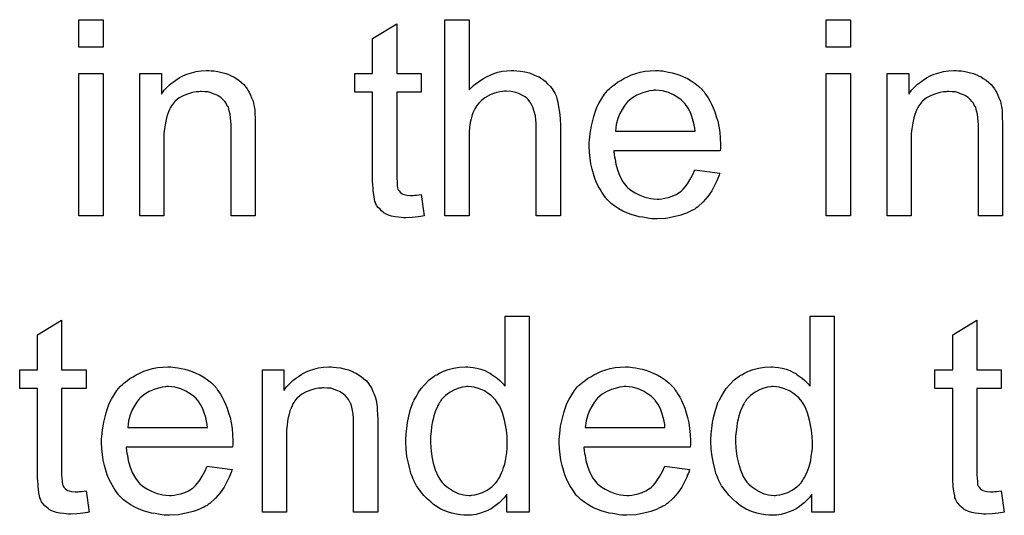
# Model space of a CAD drawing. Extents: x -1.5 to 9, y -3 to 5.
# Tile 269 of 368: x 6.482 to 6.884, y -0.543 to -0.341. Entities that reach past the tile are written whole.
import ezdxf

# ---------------------------------------------------------------- set-up
doc = ezdxf.new("R2010")
doc.units = 0
doc.layers.add('qfn16-30-34-a_mechanical_19', color=1, linetype='CONTINUOUS')

msp = doc.modelspace()

# ---------------------------------------------------------------- linework, layer by layer
at = {"layer": 'qfn16-30-34-a_mechanical_19', "color": 1}
for points in [[(6.515947, -0.352402), (6.506112, -0.352402), (6.506112, -0.341179), (6.515947, -0.341179), (6.515947, -0.352402)], [(6.665315, -0.369873), (6.665431, -0.369757), (6.665663, -0.369526), (6.66601, -0.369178), (6.666588, -0.3686), (6.667167, -0.368021), (6.667976, -0.367327), (6.669018, -0.366633), (6.670059, -0.365823), (6.671216, -0.365129), (6.672489, -0.364435), (6.675497, -0.363162), (6.677117, -0.362584), (6.678852, -0.362236), (6.680703, -0.362005), (6.682555, -0.361889), (6.683596, -0.361889), (6.684869, -0.362005), (6.686373, -0.362236), (6.688108, -0.362468), (6.689959, -0.362931), (6.691811, -0.363625), (6.693662, -0.364435), (6.693893, -0.36455), (6.694472, -0.364897), (6.695282, -0.365476), (6.696323, -0.366286), (6.697364, -0.367327), (6.698521, -0.368484), (6.699563, -0.369873), (6.700488, -0.371492), (6.700604, -0.371724), (6.700835, -0.372302), (6.701182, -0.373344), (6.701529, -0.374848), (6.701877, -0.376699), (6.702224, -0.378897), (6.702455, -0.381558), (6.702571, -0.384567), (6.702571, -0.421243), (6.692736, -0.421243), (6.692736, -0.384451), (6.692736, -0.384335), (6.692736, -0.384104), (6.692736, -0.383757), (6.692736, -0.383294), (6.692621, -0.382021), (6.692389, -0.380401), (6.691926, -0.378666), (6.691348, -0.37693), (6.690538, -0.375195), (6.689497, -0.373806), (6.689381, -0.373691), (6.688918, -0.373228), (6.688224, -0.372649), (6.687183, -0.372071), (6.68591, -0.371377), (6.684406, -0.370914), (6.682555, -0.370451), (6.680472, -0.370335), (6.679778, -0.370335), (6.678968, -0.370451), (6.677811, -0.370567), (6.676654, -0.370914), (6.675266, -0.371261), (6.673877, -0.371839), (6.672373, -0.372649), (6.672257, -0.372765), (6.671795, -0.373112), (6.6711, -0.373575), (6.670291, -0.374269), (6.669365, -0.375195), (6.668439, -0.376236), (6.667629, -0.377509), (6.666935, -0.378897), (6.666819, -0.379129), (6.666704, -0.379591), (6.666472, -0.380517), (6.666125, -0.381674), (6.665778, -0.383178), (6.665547, -0.385029), (6.665431, -0.387112), (6.665315, -0.389542), (6.665315, -0.421243), (6.655481, -0.421243), (6.655481, -0.341179), (6.665315, -0.341179), (6.665315, -0.369873)], [(6.820932, -0.352402), (6.811097, -0.352402), (6.811097, -0.341179), (6.820932, -0.341179), (6.820932, -0.352402)], [(6.635812, -0.363162), (6.645762, -0.363162), (6.645762, -0.370798), (6.635812, -0.370798), (6.635812, -0.40493), (6.635812, -0.405161), (6.635812, -0.405624), (6.635812, -0.406318), (6.635928, -0.407128), (6.636043, -0.408979), (6.636159, -0.409789), (6.636275, -0.410368), (6.63639, -0.410599), (6.636738, -0.411062), (6.6372, -0.41164), (6.63801, -0.412219), (6.638242, -0.412334), (6.63882, -0.412566), (6.639861, -0.412797), (6.641365, -0.412913), (6.642523, -0.412913), (6.643101, -0.412797), (6.643911, -0.412797), (6.644837, -0.412682), (6.645762, -0.412566), (6.647035, -0.421243), (6.646803, -0.421243), (6.646341, -0.421359), (6.645531, -0.421475), (6.644489, -0.421591), (6.643332, -0.421822), (6.64206, -0.421938), (6.639514, -0.422053), (6.638589, -0.422053), (6.637663, -0.421938), (6.636506, -0.421822), (6.635118, -0.421706), (6.633729, -0.421359), (6.632457, -0.421012), (6.631184, -0.420433), (6.631068, -0.420318), (6.630721, -0.420086), (6.630258, -0.419739), (6.629564, -0.419161), (6.628986, -0.418582), (6.628291, -0.417772), (6.627597, -0.416962), (6.627134, -0.415921), (6.627134, -0.415805), (6.626903, -0.415343), (6.626787, -0.414533), (6.626556, -0.413376), (6.626324, -0.411872), (6.626209, -0.410946), (6.626209, -0.409905), (6.626093, -0.408632), (6.625977, -0.407359), (6.625977, -0.405971), (6.625977, -0.404351), (6.625977, -0.370798), (6.618688, -0.370798), (6.618688, -0.363162), (6.625977, -0.363162), (6.625977, -0.348815), (6.635812, -0.342914), (6.635812, -0.363162)], [(6.515947, -0.421243), (6.506112, -0.421243), (6.506112, -0.363162), (6.515947, -0.363162), (6.515947, -0.421243)], [(6.560028, -0.362005), (6.561301, -0.362121), (6.562805, -0.362352), (6.564425, -0.362699), (6.56616, -0.363162), (6.56778, -0.363856), (6.568012, -0.363972), (6.568475, -0.364203), (6.569284, -0.36455), (6.57021, -0.365129), (6.571367, -0.365823), (6.572408, -0.366749), (6.57345, -0.367674), (6.574375, -0.368831), (6.574491, -0.368947), (6.574722, -0.36941), (6.575069, -0.369988), (6.575648, -0.370798), (6.576111, -0.371955), (6.576574, -0.373112), (6.577152, -0.374501), (6.577499, -0.376005), (6.577499, -0.37612), (6.577615, -0.376583), (6.57773, -0.377277), (6.577846, -0.378203), (6.577846, -0.379591), (6.577962, -0.381211), (6.578078, -0.383178), (6.578078, -0.385608), (6.578078, -0.421243), (6.568243, -0.421243), (6.568243, -0.386071), (6.568243, -0.385955), (6.568243, -0.385839), (6.568243, -0.385029), (6.568243, -0.383988), (6.568127, -0.382715), (6.568012, -0.381211), (6.56778, -0.379707), (6.567433, -0.378319), (6.567086, -0.377046), (6.567086, -0.37693), (6.566855, -0.376583), (6.566508, -0.376005), (6.56616, -0.37531), (6.565582, -0.374616), (6.564888, -0.373806), (6.563962, -0.372997), (6.562921, -0.372302), (6.562805, -0.372187), (6.562458, -0.371955), (6.561764, -0.371724), (6.560954, -0.371377), (6.560028, -0.37103), (6.558871, -0.370683), (6.557483, -0.370567), (6.556095, -0.370451), (6.555516, -0.370451), (6.555053, -0.370567), (6.553896, -0.370683), (6.552392, -0.370914), (6.550772, -0.371492), (6.548921, -0.372187), (6.54707, -0.373112), (6.545334, -0.374501), (6.545103, -0.374732), (6.54464, -0.37531), (6.544293, -0.375773), (6.543946, -0.376352), (6.543483, -0.377046), (6.543136, -0.377856), (6.542673, -0.378781), (6.542211, -0.379938), (6.541864, -0.381211), (6.541516, -0.3826), (6.541285, -0.384104), (6.541054, -0.385724), (6.540822, -0.38769), (6.540822, -0.389657), (6.540822, -0.421243), (6.530988, -0.421243), (6.530988, -0.363162), (6.539781, -0.363162), (6.539781, -0.371492), (6.539897, -0.371377), (6.540128, -0.37103), (6.540475, -0.370567), (6.540938, -0.369988), (6.541632, -0.369294), (6.542442, -0.368484), (6.543368, -0.367559), (6.544525, -0.366633), (6.545682, -0.365823), (6.54707, -0.364897), (6.548574, -0.364088), (6.550194, -0.363393), (6.552045, -0.362815), (6.553896, -0.362352), (6.555979, -0.362005), (6.558177, -0.361889), (6.559103, -0.361889), (6.560028, -0.362005)], [(6.743413, -0.362005), (6.744338, -0.362121), (6.745495, -0.362352), (6.746768, -0.362584), (6.748272, -0.362931), (6.749661, -0.363278), (6.75128, -0.363856), (6.752785, -0.364435), (6.754404, -0.365245), (6.756024, -0.36617), (6.757644, -0.367212), (6.759148, -0.368484), (6.760537, -0.369873), (6.760652, -0.369988), (6.760884, -0.37022), (6.761231, -0.370683), (6.761694, -0.371377), (6.762272, -0.372187), (6.76285, -0.373112), (6.763545, -0.374269), (6.764239, -0.375658), (6.764933, -0.377162), (6.765627, -0.378781), (6.766206, -0.380633), (6.766784, -0.3826), (6.767247, -0.384798), (6.767594, -0.387112), (6.767826, -0.389542), (6.767941, -0.392203), (6.767941, -0.392318), (6.767941, -0.392781), (6.767941, -0.393591), (6.767826, -0.394748), (6.724438, -0.394748), (6.724438, -0.394864), (6.724438, -0.395211), (6.724554, -0.395674), (6.724554, -0.396368), (6.724669, -0.397178), (6.724901, -0.398103), (6.725248, -0.400186), (6.725942, -0.4025), (6.726868, -0.405045), (6.728141, -0.407359), (6.72976, -0.409442), (6.729876, -0.409442), (6.729992, -0.409673), (6.730686, -0.410252), (6.731727, -0.411062), (6.733116, -0.411872), (6.734967, -0.412797), (6.737049, -0.413607), (6.739363, -0.414186), (6.740636, -0.414301), (6.742025, -0.414417), (6.74295, -0.414417), (6.743991, -0.414301), (6.745264, -0.41407), (6.746653, -0.413723), (6.748272, -0.41326), (6.749776, -0.412566), (6.75128, -0.41164), (6.751396, -0.411525), (6.751975, -0.411062), (6.752669, -0.410368), (6.753479, -0.409442), (6.754404, -0.408169), (6.755446, -0.40655), (6.756487, -0.404698), (6.757413, -0.4025), (6.767594, -0.403773), (6.767594, -0.403888), (6.767479, -0.40412), (6.767363, -0.404583), (6.767131, -0.405277), (6.766784, -0.405971), (6.766437, -0.406897), (6.765512, -0.408863), (6.764355, -0.411062), (6.762735, -0.413376), (6.760884, -0.415574), (6.75857, -0.417657), (6.758454, -0.417657), (6.758222, -0.417888), (6.757875, -0.41812), (6.757413, -0.418467), (6.756718, -0.418814), (6.756024, -0.419161), (6.755099, -0.419624), (6.754057, -0.420086), (6.7529, -0.420549), (6.751743, -0.421012), (6.748851, -0.421706), (6.745611, -0.422285), (6.742025, -0.422516), (6.740752, -0.422516), (6.739942, -0.4224), (6.738901, -0.422285), (6.737628, -0.422053), (6.736239, -0.421822), (6.734735, -0.421591), (6.731496, -0.420665), (6.72976, -0.419971), (6.728141, -0.419276), (6.726405, -0.418351), (6.724785, -0.41731), (6.723281, -0.416153), (6.721777, -0.414764), (6.721661, -0.414649), (6.72143, -0.414417), (6.721083, -0.413954), (6.72062, -0.41326), (6.720042, -0.41245), (6.719463, -0.411525), (6.718769, -0.410368), (6.718075, -0.409095), (6.71738, -0.407591), (6.716686, -0.405971), (6.716108, -0.40412), (6.715529, -0.402153), (6.715066, -0.40007), (6.714719, -0.397756), (6.714488, -0.395327), (6.714372, -0.392781), (6.714372, -0.392666), (6.714372, -0.392087), (6.714372, -0.391393), (6.714488, -0.390351), (6.714604, -0.389079), (6.714719, -0.38769), (6.714951, -0.386071), (6.715298, -0.384451), (6.716223, -0.380748), (6.716802, -0.378897), (6.717496, -0.37693), (6.718422, -0.375079), (6.719463, -0.373344), (6.72062, -0.371608), (6.721893, -0.369988), (6.722008, -0.369873), (6.72224, -0.369641), (6.722703, -0.369294), (6.723281, -0.368716), (6.723975, -0.368137), (6.724901, -0.367443), (6.725942, -0.366633), (6.727215, -0.365939), (6.728488, -0.365129), (6.729992, -0.364435), (6.731611, -0.36374), (6.733347, -0.363162), (6.735198, -0.362584), (6.737165, -0.362236), (6.739248, -0.362005), (6.741446, -0.361889), (6.742603, -0.361889), (6.743413, -0.362005)], [(6.820932, -0.421243), (6.811097, -0.421243), (6.811097, -0.363162), (6.820932, -0.363162), (6.820932, -0.421243)], [(6.865014, -0.362005), (6.866286, -0.362121), (6.86779, -0.362352), (6.86941, -0.362699), (6.871146, -0.363162), (6.872766, -0.363856), (6.872997, -0.363972), (6.87346, -0.364203), (6.87427, -0.36455), (6.875195, -0.365129), (6.876352, -0.365823), (6.877394, -0.366749), (6.878435, -0.367674), (6.87936, -0.368831), (6.879476, -0.368947), (6.879708, -0.36941), (6.880055, -0.369988), (6.880633, -0.370798), (6.881096, -0.371955), (6.881559, -0.373112), (6.882137, -0.3745), (6.882484, -0.376005), (6.882484, -0.37612), (6.8826, -0.376583), (6.882716, -0.377277), (6.882831, -0.378203), (6.882831, -0.379591), (6.882947, -0.381211), (6.883063, -0.383178), (6.883063, -0.385608), (6.883063, -0.421243), (6.873228, -0.421243), (6.873228, -0.38607), (6.873228, -0.385955), (6.873228, -0.385839), (6.873228, -0.385029), (6.873228, -0.383988), (6.873113, -0.382715), (6.872997, -0.381211), (6.872766, -0.379707), (6.872418, -0.378319), (6.872071, -0.377046), (6.872071, -0.37693), (6.87184, -0.376583), (6.871493, -0.376005), (6.871146, -0.37531), (6.870567, -0.374616), (6.869873, -0.373806), (6.868947, -0.372996), (6.867906, -0.372302), (6.86779, -0.372187), (6.867443, -0.371955), (6.866749, -0.371724), (6.865939, -0.371377), (6.865014, -0.371029), (6.863857, -0.370682), (6.862468, -0.370567), (6.86108, -0.370451), (6.860501, -0.370451), (6.860038, -0.370567), (6.858882, -0.370682), (6.857377, -0.370914), (6.855758, -0.371492), (6.853906, -0.372187), (6.852055, -0.373112), (6.85032, -0.3745), (6.850088, -0.374732), (6.849626, -0.37531), (6.849278, -0.375773), (6.848931, -0.376352), (6.848468, -0.377046), (6.848121, -0.377856), (6.847659, -0.378781), (6.847196, -0.379938), (6.846849, -0.381211), (6.846502, -0.382599), (6.84627, -0.384104), (6.846039, -0.385723), (6.845807, -0.38769), (6.845807, -0.389657), (6.845807, -0.421243), (6.835973, -0.421243), (6.835973, -0.363162), (6.844766, -0.363162), (6.844766, -0.371492), (6.844882, -0.371377), (6.845113, -0.371029), (6.84546, -0.370567), (6.845923, -0.369988), (6.846617, -0.369294), (6.847427, -0.368484), (6.848353, -0.367558), (6.84951, -0.366633), (6.850667, -0.365823), (6.852055, -0.364897), (6.853559, -0.364087), (6.855179, -0.363393), (6.85703, -0.362815), (6.858882, -0.362352), (6.860964, -0.362005), (6.863162, -0.361889), (6.864088, -0.361889), (6.865014, -0.362005)], [(6.741562, -0.369988), (6.740868, -0.369988), (6.740405, -0.370104), (6.739132, -0.37022), (6.737628, -0.370567), (6.735777, -0.371145), (6.73381, -0.371955), (6.731959, -0.373112), (6.730107, -0.374616), (6.729876, -0.374848), (6.729413, -0.375426), (6.728603, -0.376467), (6.727793, -0.377856), (6.726868, -0.379476), (6.726058, -0.381558), (6.725364, -0.383988), (6.725017, -0.386649), (6.757528, -0.386649), (6.757528, -0.386533), (6.757528, -0.386302), (6.757413, -0.385955), (6.757413, -0.385492), (6.757181, -0.384104), (6.756834, -0.3826), (6.756256, -0.380748), (6.755677, -0.379013), (6.754752, -0.377277), (6.75371, -0.375773), (6.75371, -0.375658), (6.753479, -0.375542), (6.7529, -0.374848), (6.751859, -0.373922), (6.750471, -0.372881), (6.748735, -0.371839), (6.746653, -0.370914), (6.744223, -0.37022), (6.74295, -0.370104), (6.741562, -0.369988)], [(6.499055, -0.484115), (6.509005, -0.484115), (6.509005, -0.491751), (6.499055, -0.491751), (6.499055, -0.525883), (6.499055, -0.526114), (6.499055, -0.526577), (6.499055, -0.527271), (6.49917, -0.528081), (6.499286, -0.529932), (6.499402, -0.530742), (6.499517, -0.53132), (6.499633, -0.531552), (6.49998, -0.532015), (6.500443, -0.532593), (6.501253, -0.533172), (6.501484, -0.533287), (6.502063, -0.533519), (6.503104, -0.53375), (6.504608, -0.533866), (6.505765, -0.533866), (6.506344, -0.53375), (6.507154, -0.53375), (6.508079, -0.533634), (6.509005, -0.533519), (6.510277, -0.542196), (6.510046, -0.542196), (6.509583, -0.542312), (6.508773, -0.542428), (6.507732, -0.542543), (6.506575, -0.542775), (6.505302, -0.54289), (6.502757, -0.543006), (6.501831, -0.543006), (6.500906, -0.54289), (6.499749, -0.542775), (6.49836, -0.542659), (6.496972, -0.542312), (6.495699, -0.541965), (6.494426, -0.541386), (6.494311, -0.541271), (6.493964, -0.541039), (6.493501, -0.540692), (6.492807, -0.540114), (6.492228, -0.539535), (6.491534, -0.538725), (6.49084, -0.537915), (6.490377, -0.536874), (6.490377, -0.536758), (6.490146, -0.536295), (6.49003, -0.535486), (6.489798, -0.534329), (6.489567, -0.532824), (6.489451, -0.531899), (6.489451, -0.530858), (6.489336, -0.529585), (6.48922, -0.528312), (6.48922, -0.526924), (6.48922, -0.525304), (6.48922, -0.491751), (6.481931, -0.491751), (6.481931, -0.484115), (6.48922, -0.484115), (6.48922, -0.469768), (6.499055, -0.463867), (6.499055, -0.484115)], [(6.689844, -0.542196), (6.680703, -0.542196), (6.680703, -0.534907), (6.680588, -0.535023), (6.680472, -0.535254), (6.680125, -0.535717), (6.679662, -0.536295), (6.679084, -0.536874), (6.67839, -0.537568), (6.67758, -0.538378), (6.676538, -0.539188), (6.675497, -0.539998), (6.67434, -0.540808), (6.672952, -0.541502), (6.671448, -0.542081), (6.669943, -0.542659), (6.668208, -0.543122), (6.666357, -0.543353), (6.66439, -0.543469), (6.663696, -0.543469), (6.663233, -0.543353), (6.661844, -0.543237), (6.660225, -0.543006), (6.658258, -0.542543), (6.656059, -0.541849), (6.653861, -0.540923), (6.651663, -0.539651), (6.651547, -0.539651), (6.651431, -0.539419), (6.650737, -0.538957), (6.649696, -0.538031), (6.648423, -0.536874), (6.646919, -0.53537), (6.645415, -0.533519), (6.643911, -0.531436), (6.642638, -0.529006), (6.642638, -0.528891), (6.642523, -0.528659), (6.642407, -0.528312), (6.642175, -0.527849), (6.641944, -0.527155), (6.641597, -0.526345), (6.641365, -0.525535), (6.641134, -0.524494), (6.640556, -0.52218), (6.639977, -0.519519), (6.63963, -0.516511), (6.639514, -0.513271), (6.639514, -0.513155), (6.639514, -0.512924), (6.639514, -0.512461), (6.639514, -0.511767), (6.63963, -0.511073), (6.63963, -0.510147), (6.639861, -0.508065), (6.640208, -0.505635), (6.640787, -0.502974), (6.641481, -0.500197), (6.642407, -0.497536), (6.642407, -0.49742), (6.642523, -0.497189), (6.642754, -0.496842), (6.642985, -0.496379), (6.64368, -0.495106), (6.644605, -0.493486), (6.645762, -0.491751), (6.647266, -0.490015), (6.649002, -0.488164), (6.651084, -0.48666), (6.6512, -0.48666), (6.651316, -0.486545), (6.651663, -0.486313), (6.652126, -0.486082), (6.653283, -0.485503), (6.654902, -0.484693), (6.656754, -0.483999), (6.658952, -0.483421), (6.661382, -0.482958), (6.663927, -0.482842), (6.664853, -0.482842), (6.665778, -0.482958), (6.667051, -0.483074), (6.668555, -0.483421), (6.670175, -0.483768), (6.671795, -0.484346), (6.673299, -0.485156), (6.67353, -0.485272), (6.673993, -0.485503), (6.674687, -0.486082), (6.675613, -0.48666), (6.67677, -0.48747), (6.677811, -0.488511), (6.678968, -0.489553), (6.680009, -0.490825), (6.680009, -0.462132), (6.689844, -0.462132), (6.689844, -0.542196)], [(6.814337, -0.542196), (6.805197, -0.542196), (6.805197, -0.534907), (6.805081, -0.535023), (6.804965, -0.535254), (6.804618, -0.535717), (6.804155, -0.536295), (6.803577, -0.536874), (6.802883, -0.537568), (6.802073, -0.538378), (6.801032, -0.539188), (6.79999, -0.539998), (6.798833, -0.540808), (6.797445, -0.541502), (6.795941, -0.542081), (6.794437, -0.542659), (6.792701, -0.543122), (6.79085, -0.543353), (6.788883, -0.543469), (6.788189, -0.543469), (6.787726, -0.543353), (6.786338, -0.543237), (6.784718, -0.543006), (6.782751, -0.542543), (6.780553, -0.541849), (6.778354, -0.540923), (6.776156, -0.539651), (6.77604, -0.539651), (6.775925, -0.539419), (6.77523, -0.538957), (6.774189, -0.538031), (6.772916, -0.536874), (6.771412, -0.53537), (6.769908, -0.533519), (6.768404, -0.531436), (6.767131, -0.529006), (6.767131, -0.528891), (6.767016, -0.528659), (6.7669, -0.528312), (6.766669, -0.527849), (6.766437, -0.527155), (6.76609, -0.526345), (6.765859, -0.525535), (6.765627, -0.524494), (6.765049, -0.52218), (6.76447, -0.519519), (6.764123, -0.516511), (6.764007, -0.513271), (6.764007, -0.513155), (6.764007, -0.512924), (6.764007, -0.512461), (6.764007, -0.511767), (6.764123, -0.511073), (6.764123, -0.510147), (6.764355, -0.508065), (6.764702, -0.505635), (6.76528, -0.502974), (6.765974, -0.500197), (6.7669, -0.497536), (6.7669, -0.49742), (6.767016, -0.497189), (6.767247, -0.496842), (6.767479, -0.496379), (6.768173, -0.495106), (6.769098, -0.493486), (6.770255, -0.491751), (6.771759, -0.490015), (6.773495, -0.488164), (6.775578, -0.48666), (6.775693, -0.48666), (6.775809, -0.486545), (6.776156, -0.486313), (6.776619, -0.486082), (6.777776, -0.485503), (6.779396, -0.484693), (6.781247, -0.483999), (6.783445, -0.483421), (6.785875, -0.482958), (6.78842, -0.482842), (6.789346, -0.482842), (6.790271, -0.482958), (6.791544, -0.483074), (6.793048, -0.483421), (6.794668, -0.483768), (6.796288, -0.484346), (6.797792, -0.485156), (6.798023, -0.485272), (6.798486, -0.485503), (6.79918, -0.486082), (6.800106, -0.48666), (6.801263, -0.48747), (6.802304, -0.488511), (6.803461, -0.489553), (6.804502, -0.490825), (6.804502, -0.462132), (6.814337, -0.462132), (6.814337, -0.542196)], [(6.872534, -0.484115), (6.882484, -0.484115), (6.882484, -0.491751), (6.872534, -0.491751), (6.872534, -0.525882), (6.872534, -0.526114), (6.872534, -0.526577), (6.872534, -0.527271), (6.87265, -0.528081), (6.872766, -0.529932), (6.872881, -0.530742), (6.872997, -0.53132), (6.873113, -0.531552), (6.87346, -0.532014), (6.873922, -0.532593), (6.874732, -0.533172), (6.874964, -0.533287), (6.875542, -0.533519), (6.876584, -0.53375), (6.878088, -0.533866), (6.879245, -0.533866), (6.879823, -0.53375), (6.880633, -0.53375), (6.881559, -0.533634), (6.882484, -0.533519), (6.883757, -0.542196), (6.883526, -0.542196), (6.883063, -0.542312), (6.882253, -0.542428), (6.881212, -0.542543), (6.880055, -0.542775), (6.878782, -0.54289), (6.876236, -0.543006), (6.875311, -0.543006), (6.874385, -0.54289), (6.873228, -0.542775), (6.87184, -0.542659), (6.870452, -0.542312), (6.869179, -0.541965), (6.867906, -0.541386), (6.86779, -0.54127), (6.867443, -0.541039), (6.86698, -0.540692), (6.866286, -0.540114), (6.865708, -0.539535), (6.865014, -0.538725), (6.864319, -0.537915), (6.863857, -0.536874), (6.863857, -0.536758), (6.863625, -0.536295), (6.86351, -0.535486), (6.863278, -0.534328), (6.863047, -0.532824), (6.862931, -0.531899), (6.862931, -0.530857), (6.862815, -0.529585), (6.8627, -0.528312), (6.8627, -0.526924), (6.8627, -0.525304), (6.8627, -0.491751), (6.85541, -0.491751), (6.85541, -0.484115), (6.8627, -0.484115), (6.8627, -0.469768), (6.872534, -0.463867), (6.872534, -0.484115)], [(6.544409, -0.482958), (6.545334, -0.483074), (6.546492, -0.483305), (6.547764, -0.483536), (6.549268, -0.483883), (6.550657, -0.484231), (6.552276, -0.484809), (6.553781, -0.485387), (6.5554, -0.486197), (6.55702, -0.487123), (6.55864, -0.488164), (6.560144, -0.489437), (6.561533, -0.490825), (6.561648, -0.490941), (6.56188, -0.491173), (6.562227, -0.491635), (6.56269, -0.492329), (6.563268, -0.493139), (6.563846, -0.494065), (6.564541, -0.495222), (6.565235, -0.49661), (6.565929, -0.498115), (6.566623, -0.499734), (6.567202, -0.501586), (6.56778, -0.503552), (6.568243, -0.505751), (6.56859, -0.508065), (6.568822, -0.510494), (6.568937, -0.513155), (6.568937, -0.513271), (6.568937, -0.513734), (6.568937, -0.514544), (6.568822, -0.515701), (6.525434, -0.515701), (6.525434, -0.515817), (6.525434, -0.516164), (6.52555, -0.516626), (6.52555, -0.517321), (6.525666, -0.518131), (6.525897, -0.519056), (6.526244, -0.521139), (6.526938, -0.523453), (6.527864, -0.525998), (6.529136, -0.528312), (6.530756, -0.530395), (6.530872, -0.530395), (6.530988, -0.530626), (6.531682, -0.531205), (6.532723, -0.532015), (6.534112, -0.532824), (6.535963, -0.53375), (6.538045, -0.53456), (6.540359, -0.535139), (6.541632, -0.535254), (6.54302, -0.53537), (6.543946, -0.53537), (6.544987, -0.535254), (6.54626, -0.535023), (6.547649, -0.534676), (6.549268, -0.534213), (6.550772, -0.533519), (6.552276, -0.532593), (6.552392, -0.532477), (6.552971, -0.532015), (6.553665, -0.53132), (6.554475, -0.530395), (6.5554, -0.529122), (6.556442, -0.527502), (6.557483, -0.525651), (6.558409, -0.523453), (6.56859, -0.524726), (6.56859, -0.524841), (6.568475, -0.525073), (6.568359, -0.525535), (6.568127, -0.52623), (6.56778, -0.526924), (6.567433, -0.527849), (6.566508, -0.529816), (6.565351, -0.532015), (6.563731, -0.534329), (6.56188, -0.536527), (6.559566, -0.53861), (6.55945, -0.53861), (6.559218, -0.538841), (6.558871, -0.539072), (6.558409, -0.539419), (6.557714, -0.539766), (6.55702, -0.540114), (6.556095, -0.540576), (6.555053, -0.541039), (6.553896, -0.541502), (6.552739, -0.541965), (6.549847, -0.542659), (6.546607, -0.543237), (6.54302, -0.543469), (6.541748, -0.543469), (6.540938, -0.543353), (6.539897, -0.543237), (6.538624, -0.543006), (6.537235, -0.542775), (6.535731, -0.542543), (6.532492, -0.541618), (6.530756, -0.540923), (6.529136, -0.540229), (6.527401, -0.539304), (6.525781, -0.538262), (6.524277, -0.537105), (6.522773, -0.535717), (6.522657, -0.535601), (6.522426, -0.53537), (6.522079, -0.534907), (6.521616, -0.534213), (6.521038, -0.533403), (6.520459, -0.532477), (6.519765, -0.53132), (6.519071, -0.530048), (6.518376, -0.528544), (6.517682, -0.526924), (6.517104, -0.525073), (6.516525, -0.523106), (6.516062, -0.521023), (6.515715, -0.518709), (6.515484, -0.516279), (6.515368, -0.513734), (6.515368, -0.513618), (6.515368, -0.51304), (6.515368, -0.512346), (6.515484, -0.511304), (6.5156, -0.510032), (6.515715, -0.508643), (6.515947, -0.507023), (6.516294, -0.505404), (6.517219, -0.501701), (6.517798, -0.49985), (6.518492, -0.497883), (6.519418, -0.496032), (6.520459, -0.494296), (6.521616, -0.492561), (6.522889, -0.490941), (6.523004, -0.490825), (6.523236, -0.490594), (6.523699, -0.490247), (6.524277, -0.489668), (6.524971, -0.48909), (6.525897, -0.488396), (6.526938, -0.487586), (6.528211, -0.486892), (6.529484, -0.486082), (6.530988, -0.485387), (6.532608, -0.484693), (6.534343, -0.484115), (6.536194, -0.483536), (6.538161, -0.483189), (6.540244, -0.482958), (6.542442, -0.482842), (6.543599, -0.482842), (6.544409, -0.482958)], [(6.610011, -0.482958), (6.611283, -0.483074), (6.612788, -0.483305), (6.614407, -0.483652), (6.616143, -0.484115), (6.617763, -0.484809), (6.617994, -0.484925), (6.618457, -0.485156), (6.619267, -0.485503), (6.620192, -0.486082), (6.621349, -0.486776), (6.622391, -0.487702), (6.623432, -0.488627), (6.624358, -0.489784), (6.624473, -0.4899), (6.624705, -0.490363), (6.625052, -0.490941), (6.62563, -0.491751), (6.626093, -0.492908), (6.626556, -0.494065), (6.627134, -0.495453), (6.627481, -0.496957), (6.627481, -0.497073), (6.627597, -0.497536), (6.627713, -0.49823), (6.627829, -0.499156), (6.627829, -0.500544), (6.627944, -0.502164), (6.62806, -0.504131), (6.62806, -0.506561), (6.62806, -0.542196), (6.618225, -0.542196), (6.618225, -0.507023), (6.618225, -0.506908), (6.618225, -0.506792), (6.618225, -0.505982), (6.618225, -0.504941), (6.61811, -0.503668), (6.617994, -0.502164), (6.617763, -0.50066), (6.617416, -0.499272), (6.617069, -0.497999), (6.617069, -0.497883), (6.616837, -0.497536), (6.61649, -0.496957), (6.616143, -0.496263), (6.615564, -0.495569), (6.61487, -0.494759), (6.613945, -0.493949), (6.612903, -0.493255), (6.612788, -0.493139), (6.61244, -0.492908), (6.611746, -0.492677), (6.610936, -0.492329), (6.610011, -0.491982), (6.608854, -0.491635), (6.607465, -0.49152), (6.606077, -0.491404), (6.605498, -0.491404), (6.605036, -0.49152), (6.603879, -0.491635), (6.602375, -0.491867), (6.600755, -0.492445), (6.598904, -0.493139), (6.597052, -0.494065), (6.595317, -0.495453), (6.595086, -0.495685), (6.594623, -0.496263), (6.594276, -0.496726), (6.593928, -0.497305), (6.593466, -0.497999), (6.593119, -0.498809), (6.592656, -0.499734), (6.592193, -0.500891), (6.591846, -0.502164), (6.591499, -0.503552), (6.591267, -0.505057), (6.591036, -0.506676), (6.590805, -0.508643), (6.590805, -0.51061), (6.590805, -0.542196), (6.58097, -0.542196), (6.58097, -0.484115), (6.589763, -0.484115), (6.589763, -0.492445), (6.589879, -0.492329), (6.59011, -0.491982), (6.590458, -0.49152), (6.59092, -0.490941), (6.591614, -0.490247), (6.592424, -0.489437), (6.59335, -0.488511), (6.594507, -0.487586), (6.595664, -0.486776), (6.597052, -0.48585), (6.598556, -0.48504), (6.600176, -0.484346), (6.602028, -0.483768), (6.603879, -0.483305), (6.605961, -0.482958), (6.60816, -0.482842), (6.609085, -0.482842), (6.610011, -0.482958)], [(6.731149, -0.482958), (6.732074, -0.483074), (6.733231, -0.483305), (6.734504, -0.483536), (6.736008, -0.483883), (6.737396, -0.484231), (6.739016, -0.484809), (6.74052, -0.485387), (6.74214, -0.486197), (6.74376, -0.487123), (6.74538, -0.488164), (6.746884, -0.489437), (6.748272, -0.490825), (6.748388, -0.490941), (6.748619, -0.491173), (6.748967, -0.491635), (6.749429, -0.492329), (6.750008, -0.493139), (6.750586, -0.494065), (6.75128, -0.495222), (6.751975, -0.49661), (6.752669, -0.498115), (6.753363, -0.499734), (6.753942, -0.501586), (6.75452, -0.503552), (6.754983, -0.505751), (6.75533, -0.508065), (6.755561, -0.510494), (6.755677, -0.513155), (6.755677, -0.513271), (6.755677, -0.513734), (6.755677, -0.514544), (6.755561, -0.515701), (6.712174, -0.515701), (6.712174, -0.515817), (6.712174, -0.516164), (6.71229, -0.516626), (6.71229, -0.517321), (6.712405, -0.518131), (6.712637, -0.519056), (6.712984, -0.521139), (6.713678, -0.523453), (6.714604, -0.525998), (6.715876, -0.528312), (6.717496, -0.530395), (6.717612, -0.530395), (6.717727, -0.530626), (6.718422, -0.531205), (6.719463, -0.532015), (6.720851, -0.532824), (6.722703, -0.53375), (6.724785, -0.53456), (6.727099, -0.535139), (6.728372, -0.535254), (6.72976, -0.53537), (6.730686, -0.53537), (6.731727, -0.535254), (6.733, -0.535023), (6.734388, -0.534676), (6.736008, -0.534213), (6.737512, -0.533519), (6.739016, -0.532593), (6.739132, -0.532477), (6.739711, -0.532015), (6.740405, -0.53132), (6.741215, -0.530395), (6.74214, -0.529122), (6.743181, -0.527502), (6.744223, -0.525651), (6.745148, -0.523453), (6.75533, -0.524726), (6.75533, -0.524841), (6.755214, -0.525073), (6.755099, -0.525535), (6.754867, -0.52623), (6.75452, -0.526924), (6.754173, -0.527849), (6.753247, -0.529816), (6.75209, -0.532015), (6.750471, -0.534329), (6.748619, -0.536527), (6.746305, -0.53861), (6.74619, -0.53861), (6.745958, -0.538841), (6.745611, -0.539072), (6.745148, -0.539419), (6.744454, -0.539766), (6.74376, -0.540114), (6.742834, -0.540576), (6.741793, -0.541039), (6.740636, -0.541502), (6.739479, -0.541965), (6.736587, -0.542659), (6.733347, -0.543237), (6.72976, -0.543469), (6.728488, -0.543469), (6.727678, -0.543353), (6.726636, -0.543237), (6.725364, -0.543006), (6.723975, -0.542775), (6.722471, -0.542543), (6.719232, -0.541618), (6.717496, -0.540923), (6.715876, -0.540229), (6.714141, -0.539304), (6.712521, -0.538262), (6.711017, -0.537105), (6.709513, -0.535717), (6.709397, -0.535601), (6.709166, -0.53537), (6.708819, -0.534907), (6.708356, -0.534213), (6.707777, -0.533403), (6.707199, -0.532477), (6.706505, -0.53132), (6.70581, -0.530048), (6.705116, -0.528544), (6.704422, -0.526924), (6.703843, -0.525073), (6.703265, -0.523106), (6.702802, -0.521023), (6.702455, -0.518709), (6.702224, -0.516279), (6.702108, -0.513734), (6.702108, -0.513618), (6.702108, -0.51304), (6.702108, -0.512346), (6.702224, -0.511304), (6.702339, -0.510032), (6.702455, -0.508643), (6.702686, -0.507023), (6.703034, -0.505404), (6.703959, -0.501701), (6.704538, -0.49985), (6.705232, -0.497883), (6.706158, -0.496032), (6.707199, -0.494296), (6.708356, -0.492561), (6.709628, -0.490941), (6.709744, -0.490825), (6.709976, -0.490594), (6.710438, -0.490247), (6.711017, -0.489668), (6.711711, -0.48909), (6.712637, -0.488396), (6.713678, -0.487586), (6.714951, -0.486892), (6.716223, -0.486082), (6.717727, -0.485387), (6.719347, -0.484693), (6.721083, -0.484115), (6.722934, -0.483536), (6.724901, -0.483189), (6.726984, -0.482958), (6.729182, -0.482842), (6.730339, -0.482842), (6.731149, -0.482958)], [(6.542558, -0.490941), (6.541864, -0.490941), (6.541401, -0.491057), (6.540128, -0.491173), (6.538624, -0.49152), (6.536773, -0.492098), (6.534806, -0.492908), (6.532955, -0.494065), (6.531103, -0.495569), (6.530872, -0.4958), (6.530409, -0.496379), (6.529599, -0.49742), (6.528789, -0.498809), (6.527864, -0.500428), (6.527054, -0.502511), (6.52636, -0.504941), (6.526013, -0.507602), (6.558524, -0.507602), (6.558524, -0.507486), (6.558524, -0.507255), (6.558409, -0.506908), (6.558409, -0.506445), (6.558177, -0.505057), (6.55783, -0.503552), (6.557252, -0.501701), (6.556673, -0.499966), (6.555748, -0.49823), (6.554706, -0.496726), (6.554706, -0.49661), (6.554475, -0.496495), (6.553896, -0.4958), (6.552855, -0.494875), (6.551467, -0.493834), (6.549731, -0.492792), (6.547649, -0.491867), (6.545219, -0.491173), (6.543946, -0.491057), (6.542558, -0.490941)], [(6.664968, -0.490941), (6.66439, -0.490941), (6.663927, -0.491057), (6.662654, -0.491173), (6.66115, -0.491635), (6.659415, -0.492214), (6.657564, -0.493255), (6.655712, -0.494528), (6.654787, -0.495453), (6.653977, -0.496379), (6.653977, -0.496495), (6.653745, -0.49661), (6.65363, -0.496957), (6.653283, -0.49742), (6.652935, -0.497999), (6.652588, -0.498693), (6.652241, -0.499503), (6.651779, -0.500428), (6.651316, -0.501586), (6.650969, -0.502858), (6.650622, -0.504247), (6.650274, -0.505751), (6.650043, -0.50737), (6.649812, -0.509222), (6.64958, -0.511189), (6.64958, -0.513271), (6.64958, -0.513387), (6.64958, -0.513734), (6.64958, -0.514312), (6.649696, -0.515122), (6.649696, -0.516048), (6.649812, -0.517089), (6.650159, -0.519519), (6.650737, -0.52218), (6.651547, -0.524957), (6.652704, -0.527618), (6.653398, -0.528775), (6.654208, -0.529932), (6.654324, -0.529932), (6.65444, -0.530163), (6.655018, -0.530742), (6.656059, -0.531668), (6.657332, -0.532593), (6.658952, -0.533634), (6.660919, -0.53456), (6.663001, -0.535139), (6.664158, -0.535254), (6.665315, -0.53537), (6.665894, -0.53537), (6.666357, -0.535254), (6.667629, -0.535139), (6.669133, -0.534676), (6.670869, -0.534097), (6.67272, -0.533172), (6.674571, -0.531899), (6.675497, -0.531089), (6.676307, -0.530163), (6.676307, -0.530048), (6.676538, -0.529932), (6.67677, -0.529585), (6.677001, -0.529122), (6.677348, -0.528544), (6.677811, -0.527965), (6.678158, -0.527039), (6.678621, -0.526114), (6.679084, -0.525073), (6.679431, -0.523916), (6.679894, -0.522527), (6.680241, -0.521139), (6.680472, -0.519519), (6.680703, -0.517899), (6.680935, -0.516048), (6.680935, -0.514081), (6.680935, -0.513965), (6.680935, -0.513503), (6.680935, -0.512924), (6.680819, -0.512114), (6.680819, -0.511189), (6.680703, -0.510032), (6.680588, -0.508759), (6.680356, -0.50737), (6.679778, -0.504594), (6.678968, -0.501701), (6.677811, -0.498924), (6.677117, -0.497767), (6.676307, -0.49661), (6.676307, -0.496495), (6.676075, -0.496379), (6.675497, -0.495685), (6.674456, -0.494759), (6.673183, -0.493718), (6.671563, -0.492677), (6.669596, -0.491867), (6.667398, -0.491173), (6.666241, -0.491057), (6.664968, -0.490941)], [(6.729297, -0.490941), (6.728603, -0.490941), (6.728141, -0.491057), (6.726868, -0.491173), (6.725364, -0.49152), (6.723512, -0.492098), (6.721546, -0.492908), (6.719694, -0.494065), (6.717843, -0.495569), (6.717612, -0.4958), (6.717149, -0.496379), (6.716339, -0.49742), (6.715529, -0.498809), (6.714604, -0.500428), (6.713794, -0.502511), (6.7131, -0.504941), (6.712752, -0.507602), (6.745264, -0.507602), (6.745264, -0.507486), (6.745264, -0.507255), (6.745148, -0.506908), (6.745148, -0.506445), (6.744917, -0.505057), (6.74457, -0.503552), (6.743991, -0.501701), (6.743413, -0.499966), (6.742487, -0.49823), (6.741446, -0.496726), (6.741446, -0.49661), (6.741215, -0.496495), (6.740636, -0.4958), (6.739595, -0.494875), (6.738206, -0.493834), (6.736471, -0.492792), (6.734388, -0.491867), (6.731959, -0.491173), (6.730686, -0.491057), (6.729297, -0.490941)], [(6.789462, -0.490941), (6.788883, -0.490941), (6.78842, -0.491057), (6.787148, -0.491173), (6.785643, -0.491635), (6.783908, -0.492214), (6.782057, -0.493255), (6.780206, -0.494528), (6.77928, -0.495453), (6.77847, -0.496379), (6.77847, -0.496495), (6.778239, -0.49661), (6.778123, -0.496957), (6.777776, -0.49742), (6.777429, -0.497999), (6.777082, -0.498693), (6.776734, -0.499503), (6.776272, -0.500428), (6.775809, -0.501586), (6.775462, -0.502858), (6.775115, -0.504247), (6.774768, -0.505751), (6.774536, -0.50737), (6.774305, -0.509222), (6.774073, -0.511189), (6.774073, -0.513271), (6.774073, -0.513387), (6.774073, -0.513734), (6.774073, -0.514312), (6.774189, -0.515122), (6.774189, -0.516048), (6.774305, -0.517089), (6.774652, -0.519519), (6.77523, -0.52218), (6.77604, -0.524957), (6.777197, -0.527618), (6.777891, -0.528775), (6.778701, -0.529932), (6.778817, -0.529932), (6.778933, -0.530163), (6.779511, -0.530742), (6.780553, -0.531668), (6.781825, -0.532593), (6.783445, -0.533634), (6.785412, -0.53456), (6.787495, -0.535139), (6.788652, -0.535254), (6.789809, -0.53537), (6.790387, -0.53537), (6.79085, -0.535254), (6.792123, -0.535139), (6.793627, -0.534676), (6.795362, -0.534097), (6.797213, -0.533172), (6.799065, -0.531899), (6.79999, -0.531089), (6.8008, -0.530163), (6.8008, -0.530048), (6.801032, -0.529932), (6.801263, -0.529585), (6.801494, -0.529122), (6.801841, -0.528543), (6.802304, -0.527965), (6.802651, -0.527039), (6.803114, -0.526114), (6.803577, -0.525072), (6.803924, -0.523915), (6.804387, -0.522527), (6.804734, -0.521139), (6.804965, -0.519519), (6.805197, -0.517899), (6.805428, -0.516048), (6.805428, -0.514081), (6.805428, -0.513965), (6.805428, -0.513503), (6.805428, -0.512924), (6.805312, -0.512114), (6.805312, -0.511188), (6.805197, -0.510031), (6.805081, -0.508759), (6.80485, -0.50737), (6.804271, -0.504594), (6.803461, -0.501701), (6.802304, -0.498924), (6.80161, -0.497767), (6.8008, -0.49661), (6.8008, -0.496495), (6.800569, -0.496379), (6.79999, -0.495685), (6.798949, -0.494759), (6.797676, -0.493718), (6.796056, -0.492677), (6.79409, -0.491867), (6.791891, -0.491173), (6.790734, -0.491057), (6.789462, -0.490941)]]:
    msp.add_lwpolyline(points, dxfattribs=at)

doc.saveas('drawing.dxf')
